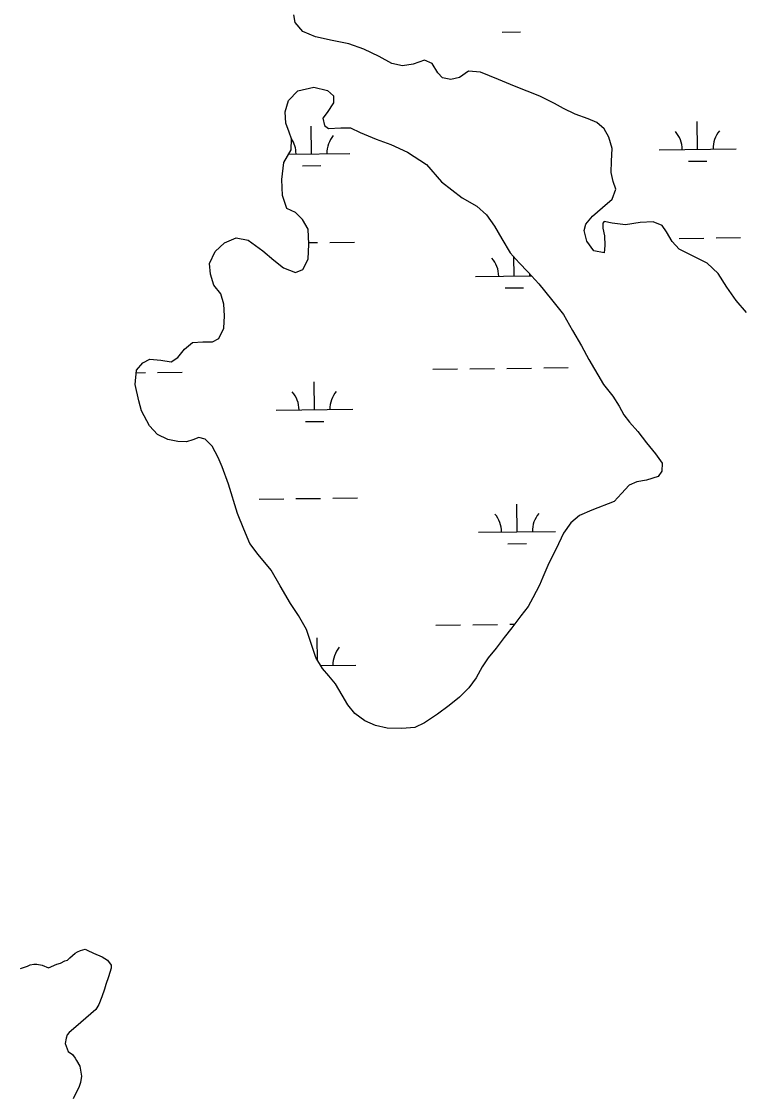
# Model space of a CAD drawing. Extents: x 3683613 to 3738215, y 469626 to 495384.
# Drawn here: x 3717943 to 3718882, y 485503 to 486899 of the extents above; entities that cross this region are included whole.
import ezdxf

# ---------------------------------------------------------------- set-up
doc = ezdxf.new("R2010")
doc.units = 0
doc.layers.add('V-TOPO-SHOR', color=7, linetype='Continuous')
doc.layers.add('V-WETL-SWMP', color=7, linetype='Continuous')

msp = doc.modelspace()

# ---------------------------------------------------------------- linework, layer by layer
at = {"layer": 'V-TOPO-SHOR'}
for p, q in [((3718299.3, 486897.9), (3718297.7, 486907.6)), ((3718309.1, 486886.2), (3718299.3, 486897.9)), ((3718325.5, 486879.1), (3718309.1, 486886.2)), ((3718347.5, 486874.6), (3718325.5, 486879.1)), ((3718369, 486870.1), (3718347.5, 486874.6)), ((3718388.5, 486863.1), (3718369, 486870.1)), ((3718408.5, 486853.5), (3718388.5, 486863.1)), ((3718424.9, 486844.4), (3718408.5, 486853.5)), ((3718438.7, 486841.4), (3718424.9, 486844.4)), ((3718452.5, 486843.5), (3718438.7, 486841.4)), ((3718467.3, 486848.7), (3718452.5, 486843.5)), ((3718477.5, 486844.6), (3718467.3, 486848.7)), ((3718484.8, 486832.4), (3718477.5, 486844.6)), ((3718490.9, 486825.8), (3718484.8, 486832.4)), ((3718501.7, 486823.8), (3718490.9, 486825.8)), ((3718512.9, 486826.4), (3718501.7, 486823.8)), ((3718524.6, 486834.7), (3718512.9, 486826.4)), ((3718540, 486833.2), (3718524.6, 486834.7)), ((3718563.5, 486823.6), (3718540, 486833.2)), ((3718584.5, 486815.1), (3718563.5, 486823.6)), ((3718617.3, 486802), (3718584.5, 486815.1)), ((3718636.3, 486792.4), (3718617.3, 486802)), ((3718648.1, 486785.8), (3718636.3, 486792.4)), ((3718663, 486778.7), (3718648.1, 486785.8)), ((3718679.9, 486772.7), (3718663, 486778.7)), ((3718691.2, 486767.6), (3718679.9, 486772.7)), ((3718700.9, 486759.5), (3718691.2, 486767.6)), ((3718707.1, 486748.8), (3718700.9, 486759.5)), ((3718711.3, 486734), (3718707.1, 486748.8)), ((3718710.3, 486717.6), (3718711.3, 486734)), ((3718709.9, 486702.8), (3718710.3, 486717.6)), ((3718712.5, 486691), (3718709.9, 486702.8)), ((3718716.2, 486681.3), (3718712.5, 486691)), ((3718711.1, 486668), (3718716.2, 486681.3)), ((3718685.7, 486645.9), (3718698.9, 486657.2)), ((3718698.9, 486657.2), (3718711.1, 486668)), ((3718677.1, 486635.6), (3718685.7, 486645.9)), ((3718675.1, 486627.4), (3718677.1, 486635.6)), ((3718701.1, 486639.3), (3718699, 486636.8)), ((3718699, 486636.8), (3718699.1, 486630.6)), ((3718699.1, 486630.6), (3718701.2, 486620.4)), ((3718711.3, 486636.8), (3718701.1, 486639.3)), ((3718728.7, 486634.9), (3718711.3, 486636.8)), ((3718747.6, 486638), (3718728.7, 486634.9)), ((3718764.5, 486638.7), (3718747.6, 486638)), ((3718776.3, 486634.1), (3718764.5, 486638.7)), ((3718781.9, 486625.5), (3718776.3, 486634.1)), ((3718678.2, 486613.6), (3718675.1, 486627.4)), ((3718701.2, 486620.4), (3718701.8, 486608.1)), ((3718789.2, 486613.2), (3718781.9, 486625.5)), ((3718687.5, 486600.9), (3718678.2, 486613.6)), ((3718700.8, 486598.4), (3718687.5, 486600.9)), ((3718701.8, 486608.1), (3718700.8, 486598.4)), ((3718798.4, 486603.1), (3718789.2, 486613.2)), ((3718812.3, 486596), (3718798.4, 486603.1)), ((3718834.8, 486584.8), (3718812.3, 486596)), ((3718849.2, 486571.6), (3718834.8, 486584.8)), ((3718860.5, 486553.8), (3718849.2, 486571.6)), ((3718872.4, 486536.5), (3718860.5, 486553.8)), ((3718885.8, 486520.7), (3718872.4, 486536.5))]:
    msp.add_line(p, q, dxfattribs=at)
for points in [[(3718093.2, 486445.8), (3718101.3, 486455.5), (3718110.5, 486460.2), (3718124.8, 486458.7), (3718138.1, 486456.8), (3718146.8, 486462.4), (3718155.4, 486473.2), (3718165.6, 486482), (3718179.4, 486482.5), (3718191.7, 486482.6), (3718199.8, 486486.8), (3718206.4, 486500.6), (3718207.3, 486516.4), (3718206.7, 486531.8), (3718202.6, 486545.1), (3718193.3, 486556.2), (3718189.1, 486570.5), (3718188, 486584.3), (3718195.1, 486600.2), (3718207.3, 486611.5), (3718222.6, 486617.8), (3718238, 486614.8), (3718257, 486601.1), (3718271.4, 486588.9), (3718284.2, 486578.7), (3718299.6, 486572.7), (3718309.3, 486576.8), (3718316.3, 486590.2), (3718316.8, 486609.6), (3718316.1, 486629), (3718308.9, 486641.8), (3718299.6, 486650.9), (3718288.4, 486656), (3718282.7, 486672.8), (3718282, 486693.8), (3718284.5, 486715.8), (3718294.1, 486732.2), (3718294.5, 486746.5), (3718291.4, 486755.2), (3718287.2, 486766.9), (3718286.1, 486781.7), (3718290.7, 486796.6), (3718302.9, 486808.9), (3718323.3, 486813.6), (3718341.2, 486809.6), (3718348.9, 486802.5), (3718349, 486793.3), (3718340.9, 486781), (3718335.3, 486773.3)], [(3718335.3, 486773.3), (3718337.4, 486764.1), (3718342.5, 486760.1), (3718358.4, 486760.7), (3718371.1, 486760.7), (3718383.9, 486754.7), (3718404.4, 486746.1), (3718423.4, 486739), (3718445.4, 486729.4), (3718470.1, 486713.2), (3718489.6, 486690.8), (3718516.3, 486670), (3718535.3, 486658.9), (3718548.1, 486647.7), (3718558.5, 486632.9), (3718567.7, 486616.6), (3718578.6, 486598.3), (3718590.4, 486585.5), (3718601.7, 486573.8), (3718616.1, 486558.1), (3718632.6, 486537.7), (3718648.1, 486518.4), (3718659.9, 486497.5), (3718671.3, 486477.6), (3718681.1, 486459.8), (3718700.2, 486427.1), (3718712, 486411.9), (3718720.3, 486399.1), (3718726.5, 486387.9), (3718733.7, 486378.2), (3718744.5, 486366), (3718755.8, 486351.3), (3718767.7, 486337), (3718776.4, 486324.8), (3718776, 486314.6), (3718770.9, 486307.4), (3718756.1, 486302.7), (3718743.3, 486300.6), (3718733.6, 486296.4), (3718723.5, 486285.6), (3718713.8, 486274.9), (3718684.7, 486264), (3718668.9, 486256.7), (3718657.7, 486247.4), (3718648.1, 486234.1), (3718638.5, 486213.6), (3718628.9, 486195.1), (3718621.3, 486176.7), (3718616.8, 486166.4), (3718608.2, 486150), (3718602.1, 486138.7), (3718592.4, 486126.4), (3718580.8, 486111), (3718571.1, 486098.2), (3718560.5, 486084.3), (3718550.3, 486072), (3718542.2, 486060.2), (3718534.6, 486045.8), (3718525, 486033), (3718512.8, 486020.7), (3718499.5, 486009.9), (3718484.2, 485998.5), (3718467.4, 485987.2), (3718454.7, 485981.5), (3718437.8, 485979.9), (3718418.9, 485980.3), (3718403.5, 485983.8), (3718389.7, 485989.8), (3718376.9, 485999.5), (3718367.6, 486010.7), (3718360.4, 486023.4), (3718351.6, 486038.2), (3718342.9, 486048.4), (3718334.6, 486058), (3718325.9, 486072.3), (3718320.1, 486090.7), (3718313.9, 486108.5), (3718303.6, 486126.9), (3718293.3, 486142.7), (3718279.8, 486165.6), (3718268, 486186), (3718251, 486206.3), (3718240.2, 486220.6), (3718232.4, 486239), (3718224.1, 486259.4), (3718212.6, 486297.6), (3718204.3, 486320.1), (3718199.2, 486332.3), (3718191.4, 486347.1), (3718182.1, 486356.3), (3718174, 486358.3), (3718166.3, 486355.2), (3718158.1, 486352.6), (3718146.9, 486353), (3718133.6, 486355.5), (3718120.3, 486362.1), (3718110, 486373.3), (3718099.6, 486393.1), (3718096, 486405.9), (3718091.3, 486427.4), (3718093.2, 486445.8)]]:
    msp.add_lwpolyline(points, dxfattribs=at)
at = {"layer": 'V-WETL-SWMP'}
for p, q in [((3718299.3, 486897.9), (3718297.7, 486907.6)), ((3718309.1, 486886.2), (3718299.3, 486897.9)), ((3718325.5, 486879.1), (3718309.1, 486886.2)), ((3718347.5, 486874.6), (3718325.5, 486879.1)), ((3718568.1, 486885.4), (3718592.1, 486885.7)), ((3718369, 486870.1), (3718347.5, 486874.6)), ((3718388.5, 486863.1), (3718369, 486870.1)), ((3718408.5, 486853.5), (3718388.5, 486863.1)), ((3718424.9, 486844.4), (3718408.5, 486853.5)), ((3718438.7, 486841.4), (3718424.9, 486844.4)), ((3718452.5, 486843.5), (3718438.7, 486841.4)), ((3718467.3, 486848.7), (3718452.5, 486843.5)), ((3718477.5, 486844.6), (3718467.3, 486848.7)), ((3718484.8, 486832.4), (3718477.5, 486844.6)), ((3718490.9, 486825.8), (3718484.8, 486832.4)), ((3718501.7, 486823.8), (3718490.9, 486825.8)), ((3718512.9, 486826.4), (3718501.7, 486823.8)), ((3718524.6, 486834.7), (3718512.9, 486826.4)), ((3718540, 486833.2), (3718524.6, 486834.7)), ((3718563.5, 486823.6), (3718540, 486833.2)), ((3718584.5, 486815.1), (3718563.5, 486823.6)), ((3718617.3, 486802), (3718584.5, 486815.1)), ((3718636.3, 486792.4), (3718617.3, 486802)), ((3718648.1, 486785.8), (3718636.3, 486792.4)), ((3718663, 486778.7), (3718648.1, 486785.8)), ((3718679.9, 486772.7), (3718663, 486778.7)), ((3718691.2, 486767.6), (3718679.9, 486772.7)), ((3718700.9, 486759.5), (3718691.2, 486767.6)), ((3718822.4, 486733), (3718822, 486769)), ((3718320.5, 486727.1), (3718320.1, 486763.1)), ((3718707.1, 486748.8), (3718700.9, 486759.5)), ((3718711.3, 486734), (3718707.1, 486748.8)), ((3718290.9, 486726.8), (3718370.5, 486727.7)), ((3718710.3, 486717.6), (3718711.3, 486734)), ((3718772.4, 486732.4), (3718872.4, 486733.5)), ((3718308.7, 486711.6), (3718332.7, 486711.8)), ((3718709.9, 486702.8), (3718710.3, 486717.6)), ((3718810.6, 486717.4), (3718834.5, 486717.7)), ((3718712.5, 486691), (3718709.9, 486702.8)), ((3718716.2, 486681.3), (3718712.5, 486691)), ((3718711.1, 486668), (3718716.2, 486681.3)), ((3718685.7, 486645.9), (3718698.9, 486657.2)), ((3718698.9, 486657.2), (3718711.1, 486668)), ((3718677.1, 486635.6), (3718685.7, 486645.9)), ((3718675.1, 486627.4), (3718677.1, 486635.6)), ((3718701.1, 486639.3), (3718699, 486636.8)), ((3718699, 486636.8), (3718699.1, 486630.6)), ((3718699.1, 486630.6), (3718701.2, 486620.4)), ((3718711.3, 486636.8), (3718701.1, 486639.3)), ((3718728.7, 486634.9), (3718711.3, 486636.8)), ((3718747.6, 486638), (3718728.7, 486634.9)), ((3718764.5, 486638.7), (3718747.6, 486638)), ((3718776.3, 486634.1), (3718764.5, 486638.7)), ((3718781.9, 486625.5), (3718776.3, 486634.1)), ((3718678.2, 486613.6), (3718675.1, 486627.4)), ((3718701.2, 486620.4), (3718701.8, 486608.1)), ((3718789.2, 486613.2), (3718781.9, 486625.5)), ((3718798.3, 486617.2), (3718830.3, 486617.6)), ((3718846.3, 486617.8), (3718878.3, 486618.2)), ((3718316.7, 486611.6), (3718328.4, 486611.8)), ((3718344.4, 486612), (3718376.4, 486612.3)), ((3718687.5, 486600.9), (3718678.2, 486613.6)), ((3718700.8, 486598.4), (3718687.5, 486600.9)), ((3718701.8, 486608.1), (3718700.8, 486598.4)), ((3718798.4, 486603.1), (3718789.2, 486613.2)), ((3718812.3, 486596), (3718798.4, 486603.1)), ((3718583.8, 486568.3), (3718583.5, 486593)), ((3718834.8, 486584.8), (3718812.3, 486596)), ((3718849.2, 486571.6), (3718834.8, 486584.8)), ((3718533.8, 486567.7), (3718606.5, 486568.6)), ((3718860.5, 486553.8), (3718849.2, 486571.6)), ((3718572, 486552.7), (3718596, 486553)), ((3718872.4, 486536.5), (3718860.5, 486553.8)), ((3718885.8, 486520.7), (3718872.4, 486536.5)), ((3718478.4, 486447), (3718510.4, 486447.4)), ((3718526.4, 486447.6), (3718558.3, 486447.9)), ((3718574.3, 486448.1), (3718606.3, 486448.5)), ((3718622.3, 486448.7), (3718654.3, 486449.1)), ((3718092.9, 486442.5), (3718104.5, 486442.7)), ((3718120.5, 486442.8), (3718152.5, 486443.2)), ((3718324.4, 486394.5), (3718323.9, 486430.5)), ((3718274.4, 486393.9), (3718374.4, 486395.1)), ((3718312.5, 486378.9), (3718336.5, 486379.2)), ((3718300.3, 486278.8), (3718332.3, 486279.1)), ((3718348.3, 486279.3), (3718380.3, 486279.7)), ((3718252.3, 486278.2), (3718284.3, 486278.6)), ((3718587.7, 486235.7), (3718587.2, 486271.7)), ((3718537.7, 486235.1), (3718637.7, 486236.2)), ((3718575.8, 486220.1), (3718599.8, 486220.4)), ((3718482.2, 486114.4), (3718514.2, 486114.7)), ((3718530.2, 486114.9), (3718562.2, 486115.3)), ((3718578.2, 486115.5), (3718584.2, 486115.5)), ((3718328.2, 486068.5), (3718327.8, 486097.8)), ((3718332.3, 486061.9), (3718378.2, 486062.4))]:
    msp.add_line(p, q, dxfattribs=at)
for points in [[(3718093.2, 486445.8), (3718101.3, 486455.5), (3718110.5, 486460.2), (3718124.8, 486458.7), (3718138.1, 486456.8), (3718146.8, 486462.4), (3718155.4, 486473.2), (3718165.6, 486482), (3718179.4, 486482.5), (3718191.7, 486482.6), (3718199.8, 486486.8), (3718206.4, 486500.6), (3718207.3, 486516.4), (3718206.7, 486531.8), (3718202.6, 486545.1), (3718193.3, 486556.2), (3718189.1, 486570.5), (3718188, 486584.3), (3718195.1, 486600.2), (3718207.3, 486611.5), (3718222.6, 486617.8), (3718238, 486614.8), (3718257, 486601.1), (3718271.4, 486588.9), (3718284.2, 486578.7), (3718299.6, 486572.7), (3718309.3, 486576.8), (3718316.3, 486590.2), (3718316.8, 486609.6), (3718316.1, 486629), (3718308.9, 486641.8), (3718299.6, 486650.9), (3718288.4, 486656), (3718282.7, 486672.8), (3718282, 486693.8), (3718284.5, 486715.8), (3718294.1, 486732.2), (3718294.5, 486746.5), (3718291.4, 486755.2), (3718287.2, 486766.9), (3718286.1, 486781.7), (3718290.7, 486796.6), (3718302.9, 486808.9), (3718323.3, 486813.6), (3718341.2, 486809.6), (3718348.9, 486802.5), (3718349, 486793.3), (3718340.9, 486781), (3718335.3, 486773.3)], [(3718335.3, 486773.3), (3718337.4, 486764.1), (3718342.5, 486760.1), (3718358.4, 486760.7), (3718371.1, 486760.7), (3718383.9, 486754.7), (3718404.4, 486746.1), (3718423.4, 486739), (3718445.4, 486729.4), (3718470.1, 486713.2), (3718489.6, 486690.8), (3718516.3, 486670), (3718535.3, 486658.9), (3718548.1, 486647.7), (3718558.5, 486632.9), (3718567.7, 486616.6), (3718578.6, 486598.3), (3718590.4, 486585.5), (3718601.7, 486573.8), (3718616.1, 486558.1), (3718632.6, 486537.7), (3718648.1, 486518.4), (3718659.9, 486497.5), (3718671.3, 486477.6), (3718681.1, 486459.8), (3718700.2, 486427.1), (3718712, 486411.9), (3718720.3, 486399.1), (3718726.5, 486387.9), (3718733.7, 486378.2), (3718744.5, 486366), (3718755.8, 486351.3), (3718767.7, 486337), (3718776.4, 486324.8), (3718776, 486314.6), (3718770.9, 486307.4), (3718756.1, 486302.7), (3718743.3, 486300.6), (3718733.6, 486296.4), (3718723.5, 486285.6), (3718713.8, 486274.9), (3718684.7, 486264), (3718668.9, 486256.7), (3718657.7, 486247.4), (3718648.1, 486234.1), (3718638.5, 486213.6), (3718628.9, 486195.1), (3718621.3, 486176.7), (3718616.8, 486166.4), (3718608.2, 486150), (3718602.1, 486138.7), (3718592.4, 486126.4), (3718580.8, 486111), (3718571.1, 486098.2), (3718560.5, 486084.3), (3718550.3, 486072), (3718542.2, 486060.2), (3718534.6, 486045.8), (3718525, 486033), (3718512.8, 486020.7), (3718499.5, 486009.9), (3718484.2, 485998.5), (3718467.4, 485987.2), (3718454.7, 485981.5), (3718437.8, 485979.9), (3718418.9, 485980.3), (3718403.5, 485983.8), (3718389.7, 485989.8), (3718376.9, 485999.5), (3718367.6, 486010.7), (3718360.4, 486023.4), (3718351.6, 486038.2), (3718342.9, 486048.4), (3718334.6, 486058), (3718325.9, 486072.3), (3718320.1, 486090.7), (3718313.9, 486108.5), (3718303.6, 486126.9), (3718293.3, 486142.7), (3718279.8, 486165.6), (3718268, 486186), (3718251, 486206.3), (3718240.2, 486220.6), (3718232.4, 486239), (3718224.1, 486259.4), (3718212.6, 486297.6), (3718204.3, 486320.1), (3718199.2, 486332.3), (3718191.4, 486347.1), (3718182.1, 486356.3), (3718174, 486358.3), (3718166.3, 486355.2), (3718158.1, 486352.6), (3718146.9, 486353), (3718133.6, 486355.5), (3718120.3, 486362.1), (3718110, 486373.3), (3718099.6, 486393.1), (3718096, 486405.9), (3718091.3, 486427.4), (3718093.2, 486445.8)], [(3717942.4, 485668.1), (3717951.2, 485671.1), (3717954.7, 485672.8), (3717959.4, 485673.5), (3717963.5, 485673.5), (3717970.5, 485672.3), (3717978.8, 485668.9), (3717989.3, 485673.6), (3717994, 485674.8), (3717999.8, 485677.8), (3718003.3, 485679), (3718006.2, 485681.9), (3718013.2, 485687.8), (3718016.1, 485689.6), (3718020.2, 485691.4), (3718026.1, 485693.2), (3718029, 485692), (3718037.2, 485688), (3718048.4, 485683.3), (3718055.4, 485678.7), (3718060.2, 485672.3), (3718060.2, 485668.2), (3718056.7, 485657), (3718053.3, 485647), (3718051.6, 485641.2), (3718048.1, 485631.2), (3718044.1, 485621.2), (3718040, 485614.8), (3718033.6, 485608.9), (3718014.3, 485592.3), (3718005.6, 485584.7), (3718002.7, 485581.7), (3718001.5, 485577.6), (3718000.4, 485570.6), (3718004, 485560.1), (3718009.9, 485556), (3718013.4, 485551.3), (3718015.2, 485548.4), (3718019.3, 485540.8), (3718021.7, 485527.9), (3718020, 485519.7), (3718018.3, 485514.5), (3718010.8, 485498.6)]]:
    msp.add_lwpolyline(points, dxfattribs=at)
for centre, start, end in [((3718767.1, 486732.8), 359.8949, 41.4385), ((3718877.6, 486734.1), 139.8949, 181.4385), ((3718265.2, 486727), 359.8949, 34.076), ((3718375.7, 486728.2), 139.8949, 181.4385), ((3718528.6, 486568.1), 359.8949, 41.4385), ((3718639, 486569.4), 176.5906, 181.4385), ((3718269.1, 486394.3), 359.8949, 41.4385), ((3718379.6, 486395.6), 139.8949, 181.4385), ((3718532.4, 486235.5), 359.8949, 41.4385), ((3718642.9, 486236.8), 139.8949, 181.4385), ((3718383.5, 486062.9), 139.8949, 181.4385)]:
    msp.add_arc(centre, 35.2, start, end, dxfattribs=at)

doc.saveas('drawing.dxf')
